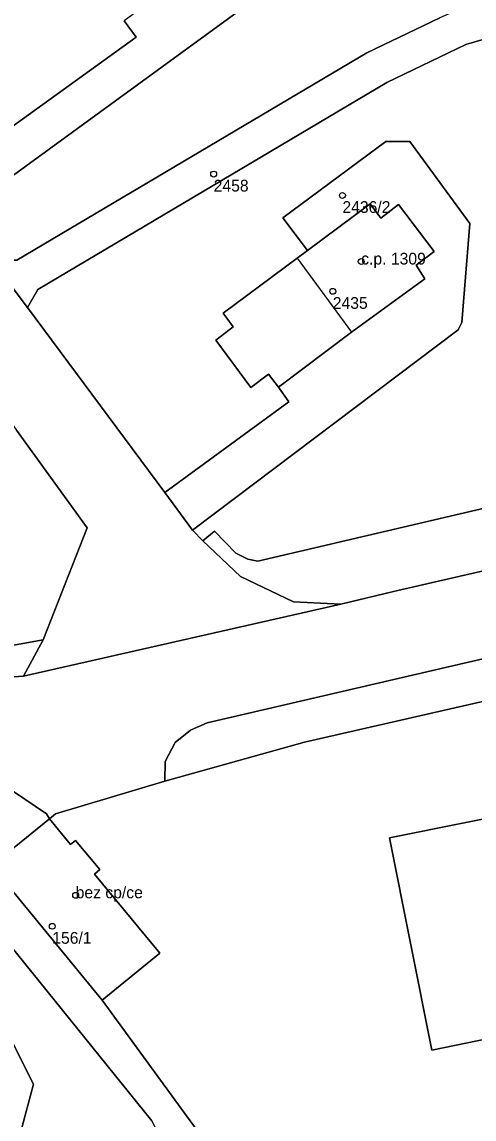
# Model space of a CAD drawing. Extents: x -878211 to -870363, y -1058464 to -1052522.
# Drawn here: x -874118.2 to -874079.7, y -1055893.9 to -1055800.4 of the extents above; entities that cross this region are included whole.
import ezdxf

# ---------------------------------------------------------------- set-up
doc = ezdxf.new("R2010")
doc.units = 0
for name, color, linetype in [('Definiční body', 7, 'Continuous'), ('Polygon budovy', 7, 'Continuous'), ('Polygon parcely', 7, 'Continuous')]:
    doc.layers.add(name, color=color, linetype=linetype)

msp = doc.modelspace()

# ---------------------------------------------------------------- linework, layer by layer
at = {"layer": 'Definiční body'}
for centre in [(-874101.9, -1055813.32994), (-874090.94, -1055815.14994), (-874089.34, -1055820.78994), (-874091.76, -1055823.32994), (-874113.65, -1055874.81994), (-874115.64, -1055877.45994)]:
    msp.add_circle(centre, 0.25, dxfattribs=at)
at = {"layer": 'Polygon budovy'}
for points in [[(-874094.8, -1055820.51), (-874090.16, -1055826.81), (-874083.93, -1055822.25), (-874084.66, -1055821.1), (-874083.14, -1055819.93), (-874086.17, -1055815.92), (-874087.67, -1055817.08), (-874088.57, -1055815.88), (-874093.92, -1055819.85)], [(-874086.93, -1055869.92), (-874083.32, -1055888.01), (-874076.56, -1055886.63), (-874029.72, -1055877.33), (-874033.38, -1055859.14)], [(-874119.34, -1055871.1), (-874120.79, -1055872.27), (-874119.16, -1055874.27), (-874111.4, -1055883.75), (-874106.48, -1055879.76), (-874112.04, -1055873.01), (-874111.58, -1055872.63), (-874113.66, -1055870.15), (-874114.08, -1055870.5), (-874115.87, -1055868.3)]]:
    msp.add_lwpolyline(points, close=True, dxfattribs=at)
at = {"layer": 'Polygon parcely'}
for points in [[(-874150.26, -1055792.22), (-874140.74, -1055805.17), (-874139.85, -1055806.28), (-874136, -1055811.53), (-874135.39, -1055812.33), (-874133.08, -1055815.52), (-874128.96, -1055821.08), (-874126.88, -1055823.93), (-874124.01, -1055827.86), (-874118.69, -1055835.16), (-874112.67, -1055843.49), (-874116.42, -1055853.03), (-874118.08, -1055856.13), (-874091.07, -1055849.99), (-874095.1, -1055849.81), (-874099.62, -1055847.65), (-874102.83, -1055844.61), (-874103.69, -1055843.7), (-874106.06, -1055840.49), (-874117.75, -1055824.7), (-874120.82, -1055820.68), (-874122.31, -1055818.63), (-874192.16, -1055723.88)], [(-874192.16, -1055723.88), (-874122.31, -1055818.63), (-874121.57, -1055815.34), (-874089.34, -1055791.81), (-874090.39, -1055790.38), (-874092.47, -1055787.54), (-874092.29, -1055787.37), (-874100.24, -1055779.74), (-874101.15, -1055780.06), (-874109.9, -1055786.57), (-874107.86, -1055789.31), (-874101.53, -1055784.68), (-874100.67, -1055785.85), (-874099.12, -1055784.74), (-874096.2, -1055788.73)], [(-874096.2, -1055788.73), (-874097.74, -1055789.86), (-874096.91, -1055790.99), (-874103.23, -1055795.64), (-874109.51, -1055800.26), (-874108.51, -1055801.65), (-874123.9, -1055812.78), (-874124.68, -1055812.57), (-874134.62, -1055799.09), (-874110.51, -1055781.15), (-874107.14, -1055778.68), (-874108.79, -1055776.31), (-874136.34, -1055796.77), (-874151.88, -1055775.81), (-874133.39, -1055761.05), (-874132.32, -1055761.45), (-874126.46, -1055757.23), (-874116.52, -1055759.54), (-874111.13, -1055755.51)], [(-873941.29, -1055773.04), (-873988.43, -1055807.41), (-874014.44, -1055826.24), (-874017.27, -1055827.45), (-874040.34, -1055832.8), (-874047.85, -1055806.5), (-874050.75, -1055807.78), (-874043.3, -1055833.49), (-874098.14, -1055846.32), (-874099, -1055846.17), (-874100.01, -1055845.66), (-874101.82, -1055843.78), (-874102.83, -1055844.61), (-874099.62, -1055847.65), (-874095.1, -1055849.81), (-874091.07, -1055849.99), (-874086.59, -1055848.93), (-874017.45, -1055833.01), (-874017.23, -1055831.68), (-874016.38, -1055830.41), (-874013.93, -1055829.11), (-873970.22, -1055797.83), (-873967.36, -1055798.26), (-873959.44, -1055808.76)], [(-874089.34, -1055791.81), (-874121.57, -1055815.34), (-874122.31, -1055818.63), (-874120.82, -1055820.68), (-874118.67, -1055820.67), (-874088.87, -1055802.99), (-874082.66, -1055800.01)], [(-874134.62, -1055799.09), (-874124.68, -1055812.57), (-874123.9, -1055812.78), (-874108.51, -1055801.65), (-874109.51, -1055800.26)], [(-874074.1, -1055800.43), (-874080.42, -1055802.28), (-874087.16, -1055805.53), (-874116.87, -1055823.16), (-874117.75, -1055824.7), (-874106.06, -1055840.49), (-874095.51, -1055832.76), (-874096.37, -1055831.5), (-874097.22, -1055830.4), (-874098.75, -1055831.53), (-874101.71, -1055827.5), (-874100.24, -1055826.35), (-874101.09, -1055825.2), (-874094.8, -1055820.51), (-874093.92, -1055819.85), (-874096.01, -1055817.05), (-874087.25, -1055810.55), (-874085.21, -1055810.54), (-874080.08, -1055817.54), (-874080.77, -1055825.98), (-874081.09, -1055826.6), (-874103.69, -1055843.7), (-874102.83, -1055844.61), (-874101.82, -1055843.78), (-874100.01, -1055845.66), (-874099, -1055846.17), (-874098.14, -1055846.32), (-874043.3, -1055833.49)], [(-873950.29, -1055827.86), (-873984.31, -1055830.95), (-873987.06, -1055831.54), (-874000.74, -1055836.36), (-874008.31, -1055838.24), (-874102.46, -1055860.12), (-874103.88, -1055860.74), (-874105.18, -1055861.78), (-874106.03, -1055863.41), (-874106.06, -1055865.1), (-874094.18, -1055861.75), (-874027.06, -1055846.42), (-874018.95, -1055844.1), (-874004.77, -1055840.85), (-874004.08, -1055840.69), (-873989.88, -1055837.43), (-873952.81, -1055830.96)], [(-873952.81, -1055830.96), (-873989.88, -1055837.43), (-874004.08, -1055840.69), (-874004.77, -1055840.85), (-874018.95, -1055844.1), (-874027.06, -1055846.42), (-874094.18, -1055861.75), (-874106.06, -1055865.1), (-874115.37, -1055867.87), (-874115.87, -1055868.3), (-874114.08, -1055870.5), (-874113.66, -1055870.15), (-874111.58, -1055872.63), (-874112.04, -1055873.01), (-874106.48, -1055879.76), (-874111.4, -1055883.75), (-874100.7, -1055898.44)], [(-874017.45, -1055833.01), (-874086.59, -1055848.93), (-874091.07, -1055849.99), (-874118.08, -1055856.13), (-874126.28, -1055856.69), (-874133.86, -1055856.86), (-874136.87, -1055856.78), (-874148.02, -1055855.99), (-874199.37, -1055849.89), (-874216.93, -1055847.06), (-874219.46, -1055846.45), (-874221.94, -1055845.43), (-874224.52, -1055843.62), (-874242.82, -1055839.82), (-874244.88, -1055840.82), (-874246.66, -1055840.96), (-874247.29, -1055840.94), (-874258.13, -1055839.2), (-874272.7, -1055836.65), (-874281.42, -1055834.99), (-874291.35, -1055833.53), (-874299.21, -1055833.03), (-874312.79, -1055832.82)], [(-874127.11, -1055854.97), (-874116.42, -1055853.03), (-874112.67, -1055843.49), (-874118.69, -1055835.16)], [(-874207.8, -1055859.09), (-874163.52, -1055862.93), (-874161.32, -1055861.45), (-874144.72, -1055863.27), (-874139.45, -1055863.67), (-874131.58, -1055863.81), (-874123.55, -1055863.57), (-874121.77, -1055864.06), (-874116.14, -1055867.87), (-874115.87, -1055868.3), (-874115.37, -1055867.87), (-874106.06, -1055865.1), (-874106.03, -1055863.41), (-874105.18, -1055861.78), (-874103.88, -1055860.74), (-874102.46, -1055860.12), (-874008.31, -1055838.24)], [(-874199.37, -1055849.89), (-874148.02, -1055855.99), (-874136.87, -1055856.78), (-874133.86, -1055856.86), (-874126.28, -1055856.69), (-874118.08, -1055856.13), (-874116.42, -1055853.03), (-874127.11, -1055854.97), (-874129.6, -1055855.3), (-874132.11, -1055855.22), (-874132.87, -1055855.2), (-874137.93, -1055854.71), (-874139.67, -1055854.54), (-874140.23, -1055854.42), (-874148.89, -1055853.26), (-874155.7, -1055852.48), (-874159.58, -1055852.04), (-874174.79, -1055850.22), (-874190.86, -1055848.31), (-874199.27, -1055847.49)], [(-874220.11, -1055859.93), (-874169.37, -1055864.28), (-874140.98, -1055866.6), (-874138.66, -1055866.58), (-874134.64, -1055866.52), (-874131.46, -1055866.55), (-874126.13, -1055867), (-874123.24, -1055866.7), (-874121.62, -1055867.87), (-874119.34, -1055871.1), (-874115.87, -1055868.3), (-874116.14, -1055867.87), (-874121.77, -1055864.06), (-874123.55, -1055863.57), (-874131.58, -1055863.81), (-874139.45, -1055863.67), (-874144.72, -1055863.27), (-874161.32, -1055861.45), (-874163.52, -1055862.93), (-874207.8, -1055859.09)], [(-874118.34, -1055895.06), (-874117.24, -1055890.93), (-874119.11, -1055887.21), (-874129.16, -1055888.01), (-874130.34, -1055887.5), (-874131.1, -1055886.44), (-874134.64, -1055866.52), (-874138.66, -1055866.58), (-874141.48, -1055873.95), (-874138.82, -1055874.83), (-874139.01, -1055882.36), (-874139.46, -1055884.6), (-874140.22, -1055886.16), (-874142.6, -1055888.02), (-874163.05, -1055895.84)], [(-874107.16, -1055894.04), (-874119.87, -1055878.26), (-874121.43, -1055879.34), (-874128.39, -1055869.44), (-874126.13, -1055867), (-874131.46, -1055866.55), (-874119.11, -1055887.21), (-874117.24, -1055890.93), (-874118.34, -1055895.06)]]:
    msp.add_lwpolyline(points, dxfattribs=at)
for points in [[(-874066.12, -1055795.26), (-874080.67, -1055799.12), (-874082.66, -1055800.01), (-874088.87, -1055802.99), (-874118.67, -1055820.67), (-874120.82, -1055820.68), (-874117.75, -1055824.7), (-874116.87, -1055823.16), (-874087.16, -1055805.53), (-874080.42, -1055802.28), (-874074.1, -1055800.43), (-874064.01, -1055798.79)], [(-874103.69, -1055843.7), (-874081.09, -1055826.6), (-874080.77, -1055825.98), (-874080.08, -1055817.54), (-874085.21, -1055810.54), (-874087.25, -1055810.55), (-874096.01, -1055817.05), (-874093.92, -1055819.85), (-874088.57, -1055815.88), (-874087.67, -1055817.08), (-874086.17, -1055815.92), (-874083.14, -1055819.93), (-874084.66, -1055821.1), (-874083.93, -1055822.25), (-874090.16, -1055826.81), (-874096.37, -1055831.5), (-874095.51, -1055832.76), (-874106.06, -1055840.49)], [(-874088.57, -1055815.88), (-874093.92, -1055819.85), (-874094.8, -1055820.51), (-874101.09, -1055825.2), (-874100.24, -1055826.35), (-874101.71, -1055827.5), (-874098.75, -1055831.53), (-874097.22, -1055830.4), (-874096.37, -1055831.5), (-874090.16, -1055826.81), (-874083.93, -1055822.25), (-874084.66, -1055821.1), (-874083.14, -1055819.93), (-874086.17, -1055815.92), (-874087.67, -1055817.08)], [(-874029.72, -1055877.33), (-874029.55, -1055878.16), (-874017.79, -1055875.77), (-874013.08, -1055899.11), (-874054.94, -1055907.45), (-874055.33, -1055905.48), (-874058.43, -1055906.09), (-874059.32, -1055902.31), (-874072.58, -1055905.16), (-874076.56, -1055886.63), (-874083.32, -1055888.01), (-874086.93, -1055869.92), (-874033.38, -1055859.14)], [(-874029.72, -1055877.33), (-874033.38, -1055859.14), (-874086.93, -1055869.92), (-874083.32, -1055888.01), (-874076.56, -1055886.63)], [(-874111.4, -1055883.75), (-874119.16, -1055874.27), (-874121.55, -1055875.84), (-874125.25, -1055870.66), (-874121.62, -1055867.87), (-874123.24, -1055866.7), (-874126.13, -1055867), (-874128.39, -1055869.44), (-874121.43, -1055879.34), (-874119.87, -1055878.26), (-874107.16, -1055894.04), (-874102.92, -1055902.77), (-874100.96, -1055912.98), (-874096.17, -1055938.65), (-874091.73, -1055963.2), (-874089.6, -1055962.63), (-874093.15, -1055942.56), (-874094.45, -1055935.55), (-874099.36, -1055906.04), (-874100.7, -1055898.44)], [(-874119.34, -1055871.1), (-874120.79, -1055872.27), (-874119.16, -1055874.27), (-874111.4, -1055883.75), (-874106.48, -1055879.76), (-874112.04, -1055873.01), (-874111.58, -1055872.63), (-874113.66, -1055870.15), (-874114.08, -1055870.5), (-874115.87, -1055868.3)]]:
    msp.add_lwpolyline(points, close=True, dxfattribs=at)

# ---------------------------------------------------------------- texts
at = {"layer": 'Definiční body'}
for s, p in [('2458', (-874101.9, -1055814.819)), ('2436/2', (-874090.94, -1055816.639)), ('c.p. 1309', (-874089.34, -1055821.04)), ('2435', (-874091.76, -1055824.819)), ('bez cp/ce', (-874113.65, -1055875.07)), ('156/1', (-874115.64, -1055878.949))]:
    msp.add_text(s, height=0.999996, dxfattribs=at).set_placement(p)

doc.saveas('drawing.dxf')
